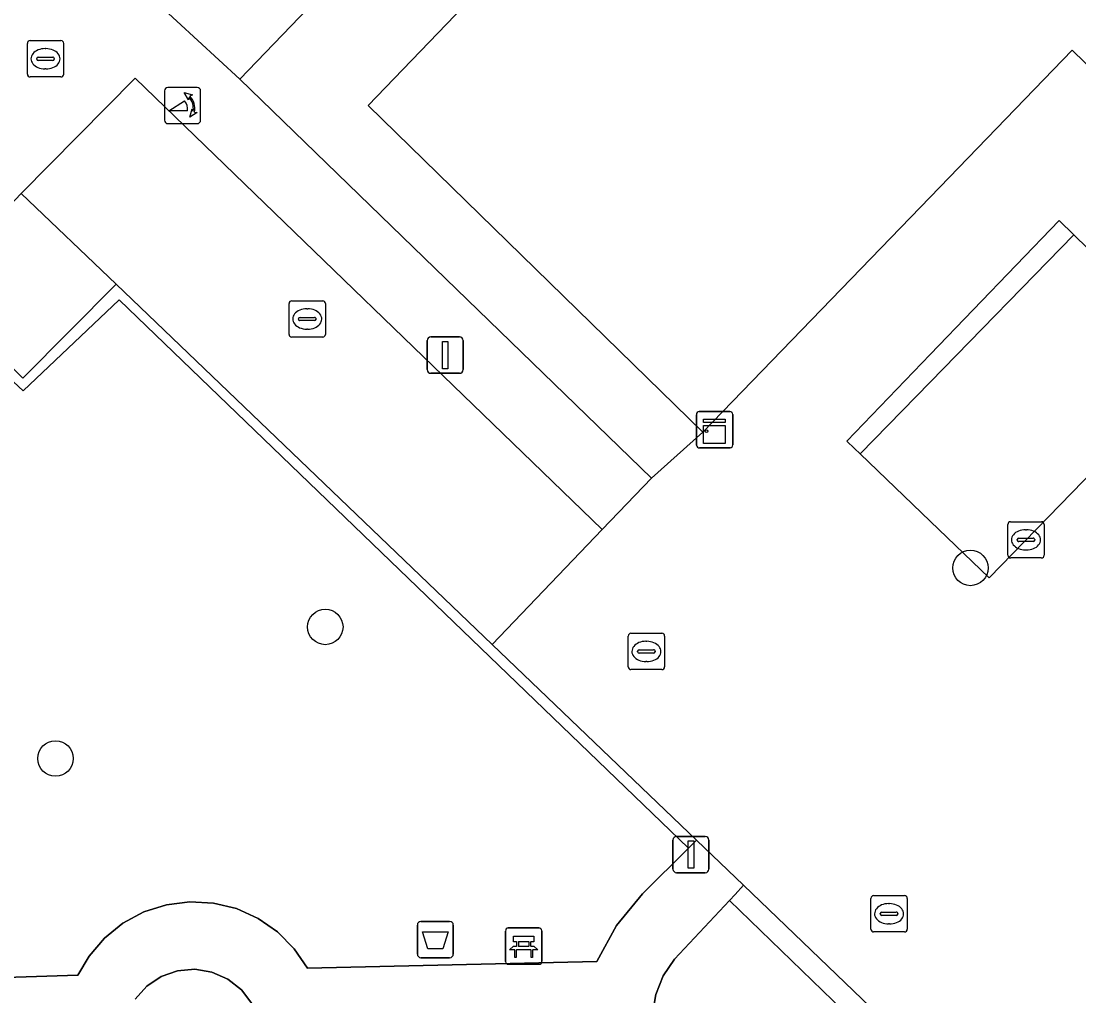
# Model space of a CAD drawing. Extents: x 160349 to 161355, y 381727 to 382854.
# Drawn here: x 160974.95 to 161004.1, y 382693.83 to 382720.69 of the extents above; entities that cross this region are included whole.
import ezdxf

# ---------------------------------------------------------------- set-up
doc = ezdxf.new("R2010")
doc.units = 0
for name, color, linetype in [('IMGEO_Afvalbak', 7, 'Continuous'), ('IMGEO_Bank', 7, 'Continuous'), ('IMGEO_Boom', 7, 'Continuous'), ('IMGEO_Erf', 7, 'Continuous'), ('IMGEO_Groenvoorziening', 7, 'Continuous'), ('IMGEO_Haag', 7, 'Continuous'), ('IMGEO_Kast', 7, 'Continuous'), ('IMGEO_Kolk', 7, 'Continuous'), ('IMGEO_Lichtmast', 7, 'Continuous'), ('IMGEO_Pand', 7, 'Continuous'), ('IMGEO_Parkeervlak_open', 7, 'Continuous'), ('IMGEO_Poller', 7, 'Continuous'), ('IMGEO_Rijbaan_lokaal_open', 7, 'Continuous'), ('IMGEO_Rioolput', 7, 'Continuous'), ('IMGEO_Voetpad_halfverhard', 7, 'Continuous'), ('IMGEO_Voetpad_open', 7, 'Continuous')]:
    doc.layers.add(name, color=color, linetype=linetype)

msp = doc.modelspace()

# ---------------------------------------------------------------- linework, layer by layer
at = {"layer": 'IMGEO_Afvalbak'}
for p, q in [((160985.866, 382694.981), (160985.866, 382695.781)), ((160985.866, 382695.781), (160985.866, 382694.981)), ((160985.966, 382695.881), (160986.756, 382695.881)), ((160986.756, 382695.881), (160985.966, 382695.881)), ((160986.856, 382695.781), (160986.856, 382694.981)), ((160986.856, 382694.981), (160986.856, 382695.781)), ((160986.756, 382694.881), (160985.966, 382694.881)), ((160985.966, 382694.881), (160986.756, 382694.881))]:
    msp.add_line(p, q, dxfattribs=at)
msp.add_lwpolyline([(160986.009, 382695.595), (160986.713, 382695.595), (160986.564, 382695.125), (160986.158, 382695.125), (160986.009, 382695.595)], dxfattribs=at)
for centre, start, end in [((160985.966, 382695.781), 90, 180), ((160985.966, 382695.781), 90, 180), ((160986.756, 382695.781), 0, 90), ((160986.756, 382695.781), 360, 90), ((160985.966, 382694.981), 180, 270), ((160985.966, 382694.981), 180, 270), ((160986.756, 382694.981), 270, 0), ((160986.756, 382694.981), 270, 0)]:
    msp.add_arc(centre, 0.1, start, end, dxfattribs=at)
at = {"layer": 'IMGEO_Bank'}
for p, q in [((160988.296, 382694.774), (160988.296, 382695.615)), ((160988.296, 382695.615), (160988.296, 382694.774)), ((160988.371, 382695.699), (160989.212, 382695.699)), ((160989.212, 382695.699), (160988.371, 382695.699)), ((160989.296, 382695.624), (160989.296, 382694.783)), ((160989.296, 382694.783), (160989.296, 382695.624)), ((160988.605, 382695.205), (160988.605, 382695.311)), ((160988.649, 382695.311), (160988.649, 382695.205)), ((160988.937, 382695.317), (160988.655, 382695.317)), ((160988.655, 382695.199), (160988.937, 382695.199)), ((160988.943, 382695.205), (160988.943, 382695.311)), ((160988.987, 382695.311), (160988.987, 382695.205)), ((160988.993, 382695.097), (160988.6, 382695.097)), ((160989.221, 382694.699), (160988.38, 382694.699)), ((160988.38, 382694.699), (160989.221, 382694.699))]:
    msp.add_line(p, q, dxfattribs=at)
for points in [[(160988.599, 382695.317), (160988.513, 382695.317), (160988.513, 382695.478), (160989.076, 382695.478), (160989.076, 382695.317), (160988.993, 382695.317)], [(160988.543, 382695.097), (160988.401, 382695.097), (160988.513, 382695.199), (160988.599, 382695.199)], [(160988.993, 382695.199), (160989.076, 382695.199), (160989.188, 382695.097), (160989.049, 382695.097)], [(160988.593, 382695.09), (160988.593, 382694.883), (160988.55, 382694.883), (160988.55, 382695.09)], [(160989.043, 382695.09), (160989.043, 382694.883), (160988.999, 382694.883), (160988.999, 382695.09)]]:
    msp.add_lwpolyline(points, dxfattribs=at)
for centre, radius, start, end in [((160988.374, 382695.621), 0.0779, 92.4484, 184.2845), ((160988.374, 382695.621), 0.0779, 92.4484, 184.2845), ((160989.218, 382695.621), 0.0779, 2.4484, 94.2845), ((160989.218, 382695.621), 0.0779, 2.4484, 94.2845), ((160988.598, 382695.31), 0.00671, 2.8957, 87.1043), ((160988.598, 382695.206), 0.00671, 272.8957, 357.1043), ((160988.655, 382695.31), 0.00671, 92.8957, 177.1043), ((160988.655, 382695.206), 0.00671, 182.8957, 267.1043), ((160988.937, 382695.31), 0.00671, 2.8957, 87.1043), ((160988.937, 382695.206), 0.00671, 272.8957, 357.1043), ((160988.994, 382695.31), 0.00671, 92.8957, 177.1043), ((160988.994, 382695.206), 0.00671, 182.8957, 267.1043), ((160988.543, 382695.09), 0.00671, 2.8957, 87.1043), ((160988.6, 382695.09), 0.00671, 92.8957, 177.1043), ((160988.992, 382695.09), 0.00671, 2.8957, 87.1043), ((160989.049, 382695.09), 0.00671, 92.8957, 177.1043), ((160988.374, 382694.777), 0.0779, 182.4484, 274.2845), ((160988.374, 382694.777), 0.0779, 182.4484, 274.2845), ((160989.218, 382694.777), 0.0779, 272.4484, 4.2845), ((160989.218, 382694.777), 0.0779, 272.4484, 4.2845)]:
    msp.add_arc(centre, radius, start, end, dxfattribs=at)
at = {"layer": 'IMGEO_Boom'}
for centre in [(161001.108, 382705.62), (160983.328, 382703.994), (160975.894, 382700.37)]:
    msp.add_circle(centre, 0.489, dxfattribs=at)
at = {"layer": 'IMGEO_Erf'}
msp.add_lwpolyline([(161019.116, 382758.717), (161010.726, 382750), (161000, 382738.857), (160980.973, 382719.09), (160992.321, 382708.094), (160993.734, 382709.357), (160984.512, 382718.361), (160996.501, 382730.815), (160997.877, 382729.521), (161000, 382731.717), (161017.671, 382750), (161022.719, 382755.223), (161021.371, 382756.531)], close=True, dxfattribs=at)
at = {"layer": 'IMGEO_Groenvoorziening'}
for points in [[(160998.071, 382708.76), (161000, 382710.738), (161003.962, 382714.801), (161003.553, 382715.193), (161000, 382711.498), (160997.705, 382709.111), (160997.909, 382708.915)], [(160987.923, 382703.514), (160977.564, 382713.438), (160974.994, 382710.849), (160972.472, 382713.339), (160964.14, 382704.79), (160963.145, 382702.6), (160963.286, 382702.113), (160964.255, 382704.325), (160972.448, 382712.87), (160974.998, 382710.501), (160977.647, 382713.006), (160993.335, 382697.901), (160993.555, 382698.12)], [(160993.335, 382697.901), (160977.647, 382713.006), (160974.998, 382710.501), (160972.448, 382712.87), (160964.255, 382704.325), (160963.286, 382702.113), (160963.383, 382701.778), (160971.093, 382694.228), (160976.51, 382694.397), (160976.819, 382694.923), (160977.244, 382695.419), (160977.752, 382695.829), (160978.327, 382696.14), (160978.948, 382696.34), (160979.596, 382696.423), (160980.248, 382696.387), (160980.883, 382696.232), (160981.478, 382695.964), (160982.015, 382695.592), (160982.475, 382695.128), (160982.842, 382694.588), (160990.813, 382694.775), (160991.356, 382695.766), (160992.07, 382696.642)], [(160994.855, 382696.875), (160994.622, 382696.626), (160994.464, 382696.458), (160998.172, 382692.876), (160998.374, 382693.083), (160998.586, 382693.301)]]:
    msp.add_lwpolyline(points, close=True, dxfattribs=at)
msp.add_lwpolyline([(160981.308, 382693.619), (160981.017, 382693.998), (160980.641, 382694.293), (160980.203, 382694.485), (160979.731, 382694.563), (160979.255, 382694.521), (160978.804, 382694.362), (160978.407, 382694.097), (160978.088, 382693.741)], dxfattribs=at)
at = {"layer": 'IMGEO_Haag'}
for points in [[(160998.071, 382708.76), (161000, 382710.738), (161003.962, 382714.801), (161003.553, 382715.193), (161000, 382711.498), (160997.705, 382709.111), (160997.909, 382708.915)], [(160987.923, 382703.514), (160977.564, 382713.438), (160974.994, 382710.849), (160972.472, 382713.339), (160964.14, 382704.79), (160963.145, 382702.6), (160963.286, 382702.113), (160964.255, 382704.325), (160972.448, 382712.87), (160974.998, 382710.501), (160977.647, 382713.006), (160993.335, 382697.901), (160993.555, 382698.12)], [(160994.855, 382696.875), (160994.622, 382696.626), (160994.464, 382696.458), (160998.172, 382692.876), (160998.374, 382693.083), (160998.586, 382693.301)]]:
    msp.add_lwpolyline(points, close=True, dxfattribs=at)
at = {"layer": 'IMGEO_Kast'}
for p, q in [((160993.558, 382709.001), (160993.558, 382709.842)), ((160993.558, 382709.842), (160993.558, 382709.001)), ((160993.633, 382709.926), (160994.474, 382709.926)), ((160994.474, 382709.926), (160993.633, 382709.926)), ((160994.558, 382709.851), (160994.558, 382709.01)), ((160994.558, 382709.01), (160994.558, 382709.851)), ((160994.483, 382708.926), (160993.642, 382708.926)), ((160993.642, 382708.926), (160994.483, 382708.926))]:
    msp.add_line(p, q, dxfattribs=at)
for points in [[(160993.753, 382709.716), (160994.353, 382709.716), (160994.353, 382709.631), (160993.753, 382709.631), (160993.753, 382709.716)], [(160993.753, 382709.541), (160994.353, 382709.541), (160994.353, 382709.052), (160993.753, 382709.052), (160993.753, 382709.541)]]:
    msp.add_lwpolyline(points, dxfattribs=at)
msp.add_circle((160993.837, 382709.39), 0.0377, dxfattribs=at)
for centre, start, end in [((160993.636, 382709.848), 92.4484, 184.2845), ((160993.636, 382709.848), 92.4484, 184.2845), ((160994.48, 382709.848), 2.4484, 94.2845), ((160994.48, 382709.848), 2.4484, 94.2845), ((160993.636, 382709.004), 182.4484, 274.2845), ((160993.636, 382709.004), 182.4484, 274.2845), ((160994.48, 382709.004), 272.4484, 4.2845), ((160994.48, 382709.004), 272.4484, 4.2845)]:
    msp.add_arc(centre, 0.0779, start, end, dxfattribs=at)
at = {"layer": 'IMGEO_Kolk'}
for p, q in [((160975.117, 382719.222), (160975.117, 382720.074)), ((160975.192, 382720.148), (160976.044, 382720.148)), ((160975.605, 382719.928), (160975.63, 382719.928)), ((160976.118, 382720.074), (160976.118, 382719.222)), ((160975.376, 382719.642), (160975.376, 382719.654)), ((160975.419, 382719.691), (160975.817, 382719.691)), ((160975.86, 382719.654), (160975.86, 382719.642)), ((160975.814, 382719.605), (160975.416, 382719.605)), ((160975.628, 382719.368), (160975.603, 382719.368)), ((160976.044, 382719.148), (160975.192, 382719.148)), ((160982.405, 382712.98), (160983.257, 382712.98)), ((160982.33, 382712.054), (160982.33, 382712.906)), ((160982.818, 382712.76), (160982.843, 382712.76)), ((160983.331, 382712.906), (160983.331, 382712.054)), ((160982.589, 382712.474), (160982.589, 382712.486)), ((160983.027, 382712.437), (160982.629, 382712.437)), ((160982.632, 382712.523), (160983.03, 382712.523)), ((160983.073, 382712.486), (160983.073, 382712.474)), ((160982.841, 382712.2), (160982.816, 382712.2)), ((160983.257, 382711.98), (160982.405, 382711.98)), ((161002.139, 382705.968), (161002.139, 382706.82)), ((161002.214, 382706.894), (161003.066, 382706.894)), ((161003.14, 382706.82), (161003.14, 382705.968)), ((161002.627, 382706.674), (161002.652, 382706.674)), ((161002.398, 382706.388), (161002.398, 382706.4)), ((161002.836, 382706.351), (161002.438, 382706.351)), ((161002.441, 382706.437), (161002.839, 382706.437)), ((161002.882, 382706.4), (161002.882, 382706.388)), ((161002.65, 382706.114), (161002.625, 382706.114)), ((161003.066, 382705.894), (161002.214, 382705.894)), ((160991.678, 382702.892), (160991.678, 382703.744)), ((160991.753, 382703.818), (160992.605, 382703.818)), ((160992.166, 382703.598), (160992.191, 382703.598)), ((160992.679, 382703.744), (160992.679, 382702.892)), ((160991.937, 382703.312), (160991.937, 382703.324)), ((160991.98, 382703.361), (160992.378, 382703.361)), ((160992.421, 382703.324), (160992.421, 382703.312)), ((160992.375, 382703.275), (160991.977, 382703.275)), ((160992.189, 382703.038), (160992.164, 382703.038)), ((160992.605, 382702.818), (160991.753, 382702.818))]:
    msp.add_line(p, q, dxfattribs=at)
for points in [[(160975.117, 382719.222), (160975.117, 382720.074)], [(160975.192, 382720.148), (160976.044, 382720.148)], [(160976.118, 382720.074), (160976.118, 382719.222)], [(160976.044, 382719.148), (160975.192, 382719.148)], [(160982.405, 382712.98), (160983.257, 382712.98)], [(160982.33, 382712.054), (160982.33, 382712.906)], [(160983.331, 382712.906), (160983.331, 382712.054)], [(160983.257, 382711.98), (160982.405, 382711.98)], [(161002.139, 382705.968), (161002.139, 382706.82)], [(161002.214, 382706.894), (161003.066, 382706.894)], [(161003.14, 382706.82), (161003.14, 382705.968)], [(161003.066, 382705.894), (161002.214, 382705.894)], [(160991.678, 382702.892), (160991.678, 382703.744)], [(160991.753, 382703.818), (160992.605, 382703.818)], [(160992.679, 382703.744), (160992.679, 382702.892)], [(160992.605, 382702.818), (160991.753, 382702.818)]]:
    msp.add_lwpolyline(points, dxfattribs=at)
for centre, radius, start, end in [((160975.194, 382720.072), 0.0765, 91.552, 178.448), ((160975.194, 382720.072), 0.0765, 91.552, 178.448), ((160976.042, 382720.072), 0.0765, 1.552, 88.448), ((160976.042, 382720.072), 0.0765, 1.552, 88.448), ((160975.416, 382719.651), 0.0403, 85.8775, 175.7526), ((160975.413, 382719.641), 0.0366, 178.938, 274.7102), ((160975.817, 382719.648), 0.043, 264.8664, 352.4533), ((160975.821, 382719.653), 0.0386, 1.7309, 96.639), ((160975.194, 382719.224), 0.0765, 181.552, 268.448), ((160975.194, 382719.224), 0.0765, 181.552, 268.448), ((160976.042, 382719.224), 0.0765, 271.552, 358.448), ((160976.042, 382719.224), 0.0765, 271.552, 358.448), ((160982.407, 382712.904), 0.0765, 91.552, 178.448), ((160982.407, 382712.904), 0.0765, 91.552, 178.448), ((160983.255, 382712.904), 0.0765, 1.552, 88.448), ((160983.255, 382712.904), 0.0765, 1.552, 88.448), ((160982.629, 382712.483), 0.0403, 85.8775, 175.7526), ((160982.626, 382712.473), 0.0366, 178.938, 274.7102), ((160983.03, 382712.48), 0.043, 264.8664, 352.4533), ((160983.034, 382712.485), 0.0386, 1.7309, 96.639), ((160982.407, 382712.056), 0.0765, 181.552, 268.448), ((160982.407, 382712.056), 0.0765, 181.552, 268.448), ((160983.255, 382712.056), 0.0765, 271.552, 358.448), ((160983.255, 382712.056), 0.0765, 271.552, 358.448), ((161002.216, 382706.818), 0.0765, 91.552, 178.448), ((161002.216, 382706.818), 0.0765, 91.552, 178.448), ((161003.064, 382706.818), 0.0765, 1.552, 88.448), ((161003.064, 382706.818), 0.0765, 1.552, 88.448), ((161002.438, 382706.397), 0.0403, 85.8775, 175.7526), ((161002.435, 382706.387), 0.0366, 178.938, 274.7102), ((161002.839, 382706.394), 0.043, 264.8664, 352.4533), ((161002.843, 382706.399), 0.0386, 1.7309, 96.639), ((161002.216, 382705.97), 0.0765, 181.552, 268.448), ((161002.216, 382705.97), 0.0765, 181.552, 268.448), ((161003.064, 382705.97), 0.0765, 271.552, 358.448), ((161003.064, 382705.97), 0.0765, 271.552, 358.448), ((160991.755, 382703.742), 0.0765, 91.552, 178.448), ((160991.755, 382703.742), 0.0765, 91.552, 178.448), ((160992.603, 382703.742), 0.0765, 1.552, 88.448), ((160992.603, 382703.742), 0.0765, 1.552, 88.448), ((160991.977, 382703.321), 0.0403, 85.8775, 175.7526), ((160991.974, 382703.311), 0.0366, 178.938, 274.7102), ((160992.378, 382703.318), 0.043, 264.8664, 352.4533), ((160992.382, 382703.323), 0.0386, 1.7309, 96.639), ((160991.755, 382702.894), 0.0765, 181.552, 268.448), ((160991.755, 382702.894), 0.0765, 181.552, 268.448), ((160992.603, 382702.894), 0.0765, 271.552, 358.448), ((160992.603, 382702.894), 0.0765, 271.552, 358.448)]:
    msp.add_arc(centre, radius, start, end, dxfattribs=at)
for centre, major_axis, ratio, start_param, end_param in [((160975.604, 382719.648), (-0.387, 0.002), 0.722429, 4.712389, 7.853982), ((160975.629, 382719.648), (-0.39, 0.002), 0.717154, 1.570796, 4.712389), ((160982.817, 382712.48), (-0.387, 0.002), 0.722429, 4.712389, 7.853982), ((160982.842, 382712.48), (-0.39, 0.002), 0.717154, 1.570796, 4.712389), ((161002.626, 382706.394), (-0.387, 0.002), 0.722429, 4.712389, 7.853982), ((161002.651, 382706.394), (-0.39, 0.002), 0.717154, 1.570796, 4.712389), ((160992.165, 382703.318), (-0.387, 0.002), 0.722429, 4.712389, 7.853982), ((160992.19, 382703.318), (-0.39, 0.002), 0.717154, 1.570796, 4.712389)]:
    msp.add_ellipse(centre, major_axis=major_axis, ratio=ratio, start_param=start_param, end_param=end_param, dxfattribs=at)
at = {"layer": 'IMGEO_Lichtmast'}
for p, q in [((160986.138, 382711.083), (160986.138, 382711.883)), ((160986.138, 382711.883), (160986.138, 382711.083)), ((160986.238, 382711.983), (160987.028, 382711.983)), ((160987.028, 382711.983), (160986.238, 382711.983)), ((160987.128, 382711.883), (160987.128, 382711.083)), ((160987.128, 382711.083), (160987.128, 382711.883)), ((160987.028, 382710.983), (160986.238, 382710.983)), ((160986.238, 382710.983), (160987.028, 382710.983)), ((160992.911, 382697.323), (160992.911, 382698.123)), ((160992.911, 382698.123), (160992.911, 382697.323)), ((160993.011, 382698.223), (160993.801, 382698.223)), ((160993.801, 382698.223), (160993.011, 382698.223)), ((160993.901, 382698.123), (160993.901, 382697.323)), ((160993.901, 382697.323), (160993.901, 382698.123)), ((160993.801, 382697.223), (160993.011, 382697.223)), ((160993.011, 382697.223), (160993.801, 382697.223))]:
    msp.add_line(p, q, dxfattribs=at)
for points in [[(160986.558, 382711.858), (160986.708, 382711.858), (160986.708, 382711.108), (160986.558, 382711.108), (160986.558, 382711.858)], [(160993.331, 382698.098), (160993.481, 382698.098), (160993.481, 382697.348), (160993.331, 382697.348), (160993.331, 382698.098)]]:
    msp.add_lwpolyline(points, dxfattribs=at)
for centre, start, end in [((160986.238, 382711.883), 90, 180), ((160986.238, 382711.883), 90, 180), ((160987.028, 382711.883), 0, 90), ((160987.028, 382711.883), 360, 90), ((160986.238, 382711.083), 180, 270), ((160986.238, 382711.083), 180, 270), ((160987.028, 382711.083), 270, 0), ((160987.028, 382711.083), 270, 0), ((160993.011, 382698.123), 90, 180), ((160993.011, 382698.123), 90, 180), ((160993.801, 382698.123), 0, 90), ((160993.801, 382698.123), 360, 90), ((160993.011, 382697.323), 180, 270), ((160993.011, 382697.323), 180, 270), ((160993.801, 382697.323), 270, 0), ((160993.801, 382697.323), 270, 0)]:
    msp.add_arc(centre, 0.1, start, end, dxfattribs=at)
at = {"layer": 'IMGEO_Pand'}
msp.add_lwpolyline([(160993.734, 382709.357), (161000, 382715.837), (161003.911, 382719.882), (161008.852, 382715.077), (161010.592, 382716.905), (161005.585, 382721.571), (161030.629, 382747.527), (161035.694, 382742.675), (161039.619, 382746.743), (161037.734, 382748.655), (161038.868, 382749.83), (161038.692, 382750), (161034.431, 382754.127), (161027.855, 382760.495), (161020.296, 382767.816), (161016.012, 382761.728), (161019.116, 382758.717), (161021.371, 382756.531), (161022.719, 382755.223), (161017.671, 382750), (161000, 382731.717), (160997.877, 382729.521), (160996.501, 382730.815), (160984.512, 382718.361)], close=True, dxfattribs=at)
at = {"layer": 'IMGEO_Parkeervlak_open'}
msp.add_lwpolyline([(161003.962, 382714.801), (161000, 382710.738), (160998.071, 382708.76), (161000, 382706.906), (161001.623, 382705.346), (161007.476, 382711.365)], close=True, dxfattribs=at)
at = {"layer": 'IMGEO_Poller'}
for p, q in [((160978.896, 382718.764), (160978.896, 382717.957)), ((160978.896, 382718.764), (160978.896, 382717.957)), ((160979.798, 382718.859), (160978.99, 382718.859)), ((160979.798, 382718.859), (160978.99, 382718.859)), ((160979.892, 382717.957), (160979.892, 382718.764)), ((160979.892, 382717.957), (160979.892, 382718.764)), ((160978.99, 382717.862), (160979.798, 382717.862)), ((160978.99, 382717.862), (160979.798, 382717.862))]:
    msp.add_line(p, q, dxfattribs=at)
for points in [[(160979.531, 382718.215), (160979.018, 382718.215), (160979.448, 382718.49)], [(160979.575, 382718.588), (160979.563, 382718.515), (160979.438, 382718.72)], [(160979.438, 382718.72), (160979.669, 382718.654), (160979.598, 382718.622)], [(160979.591, 382718.043), (160979.657, 382718.274), (160979.687, 382718.206)], [(160979.723, 382718.179), (160979.795, 382718.168), (160979.591, 382718.043)]]:
    msp.add_lwpolyline(points, dxfattribs=at)
for centre, radius, start, end in [((160978.99, 382718.764), 0.0946, 90, 180), ((160978.99, 382718.764), 0.0946, 90, 180), ((160979.798, 382718.764), 0.0946, 0, 90), ((160979.798, 382718.764), 0.0946, 0, 90), ((160979.203, 382718.265), 0.332, 351.3247, 42.4854), ((160979.217, 382718.275), 0.476, 351.7527, 41.1691), ((160979.217, 382718.275), 0.516, 349.3569, 42.2912), ((160978.99, 382717.957), 0.0946, 180, 270), ((160978.99, 382717.957), 0.0946, 180, 270), ((160979.798, 382717.957), 0.0946, 270, 0), ((160979.798, 382717.957), 0.0946, 270, 0)]:
    msp.add_arc(centre, radius, start, end, dxfattribs=at)
at = {"layer": 'IMGEO_Rijbaan_lokaal_open'}
msp.add_lwpolyline([(161008.852, 382715.077), (161003.911, 382719.882), (161000, 382715.837), (160993.734, 382709.357), (160992.321, 382708.094), (160990.962, 382706.68), (160987.923, 382703.514), (160993.555, 382698.12), (160994.855, 382696.875), (160998.586, 382693.301)], dxfattribs=at)
for points in [[(160977.564, 382713.438), (160987.923, 382703.514), (160990.962, 382706.68), (160978.089, 382719.113), (160974.951, 382715.94)], [(161007.476, 382711.365), (161001.623, 382705.346), (161000, 382706.906), (160998.071, 382708.76), (160997.909, 382708.915), (160997.705, 382709.111), (161000, 382711.498), (161003.553, 382715.193), (161003.962, 382714.801)]]:
    msp.add_lwpolyline(points, close=True, dxfattribs=at)
at = {"layer": 'IMGEO_Rioolput'}
for p, q in [((160998.366, 382695.664), (160998.366, 382696.516)), ((160998.441, 382696.59), (160999.293, 382696.59)), ((160998.854, 382696.37), (160998.879, 382696.37)), ((160999.367, 382696.516), (160999.367, 382695.664)), ((160998.625, 382696.084), (160998.625, 382696.096)), ((160999.063, 382696.047), (160998.665, 382696.047)), ((160998.668, 382696.133), (160999.066, 382696.133)), ((160999.109, 382696.096), (160999.109, 382696.084)), ((160998.877, 382695.81), (160998.852, 382695.81)), ((160999.293, 382695.59), (160998.441, 382695.59))]:
    msp.add_line(p, q, dxfattribs=at)
for points in [[(160998.366, 382695.664), (160998.366, 382696.516)], [(160998.441, 382696.59), (160999.293, 382696.59)], [(160999.367, 382696.516), (160999.367, 382695.664)], [(160999.293, 382695.59), (160998.441, 382695.59)]]:
    msp.add_lwpolyline(points, dxfattribs=at)
for centre, radius, start, end in [((160998.443, 382696.514), 0.0765, 91.552, 178.448), ((160998.443, 382696.514), 0.0765, 91.552, 178.448), ((160999.291, 382696.514), 0.0765, 1.552, 88.448), ((160999.291, 382696.514), 0.0765, 1.552, 88.448), ((160998.665, 382696.093), 0.0403, 85.8775, 175.7526), ((160998.662, 382696.083), 0.0366, 178.938, 274.7102), ((160999.066, 382696.09), 0.043, 264.8664, 352.4533), ((160999.07, 382696.095), 0.0386, 1.7309, 96.639), ((160998.443, 382695.666), 0.0765, 181.552, 268.448), ((160998.443, 382695.666), 0.0765, 181.552, 268.448), ((160999.291, 382695.666), 0.0765, 271.552, 358.448), ((160999.291, 382695.666), 0.0765, 271.552, 358.448)]:
    msp.add_arc(centre, radius, start, end, dxfattribs=at)
for centre, major_axis, ratio, start_param, end_param in [((160998.853, 382696.09), (-0.387, 0.002), 0.722429, 4.712389, 7.853982), ((160998.878, 382696.09), (-0.39, 0.002), 0.717154, 1.570796, 4.712389)]:
    msp.add_ellipse(centre, major_axis=major_axis, ratio=ratio, start_param=start_param, end_param=end_param, dxfattribs=at)
at = {"layer": 'IMGEO_Voetpad_halfverhard'}
for points in [[(160992.348, 382693.322), (160992.437, 382693.869), (160992.641, 382694.383), (160992.951, 382694.841), (160994.464, 382696.458), (160994.622, 382696.626), (160994.855, 382696.875), (160993.555, 382698.12), (160993.335, 382697.901), (160992.07, 382696.642), (160991.356, 382695.766), (160990.813, 382694.775), (160982.842, 382694.588), (160982.475, 382695.128), (160982.015, 382695.592), (160981.478, 382695.964), (160980.883, 382696.232), (160980.248, 382696.387), (160979.596, 382696.423), (160978.948, 382696.34), (160978.327, 382696.14), (160977.752, 382695.829), (160977.244, 382695.419), (160976.819, 382694.923), (160976.51, 382694.397), (160971.093, 382694.228)], [(160978.088, 382693.741), (160978.407, 382694.097), (160978.804, 382694.362), (160979.255, 382694.521), (160979.731, 382694.563), (160980.203, 382694.485), (160980.641, 382694.293), (160981.017, 382693.998), (160981.308, 382693.619)]]:
    msp.add_lwpolyline(points, dxfattribs=at)
at = {"layer": 'IMGEO_Voetpad_open'}
for points in [[(161019.116, 382758.717), (161016.012, 382761.728), (161009.94, 382753.687), (161006.387, 382750), (161000, 382743.372), (160989.907, 382732.897), (160978.658, 382721.222), (160980.973, 382719.09), (161000, 382738.857), (161010.726, 382750)], [(160974.951, 382715.94), (160972.472, 382713.339), (160974.994, 382710.849), (160977.564, 382713.438)], [(160994.464, 382696.458), (160992.951, 382694.841), (160992.641, 382694.383), (160992.437, 382693.869), (160992.348, 382693.322), (160992.378, 382692.77), (160992.527, 382692.237), (160992.787, 382691.748), (160993.146, 382691.327), (160993.587, 382690.992), (160994.089, 382690.76), (160994.63, 382690.642), (160995.183, 382690.642), (160995.724, 382690.762), (160996.226, 382690.995), (160996.666, 382691.33), (160998.172, 382692.876)]]:
    msp.add_lwpolyline(points, close=True, dxfattribs=at)
msp.add_lwpolyline([(160972.472, 382713.339), (160974.951, 382715.94), (160978.089, 382719.113), (160990.962, 382706.68), (160992.321, 382708.094), (160980.973, 382719.09), (160978.658, 382721.222), (160978.283, 382721.619), (160975.766, 382724.052), (160974.391, 382722.665)], dxfattribs=at)

doc.saveas('drawing.dxf')
